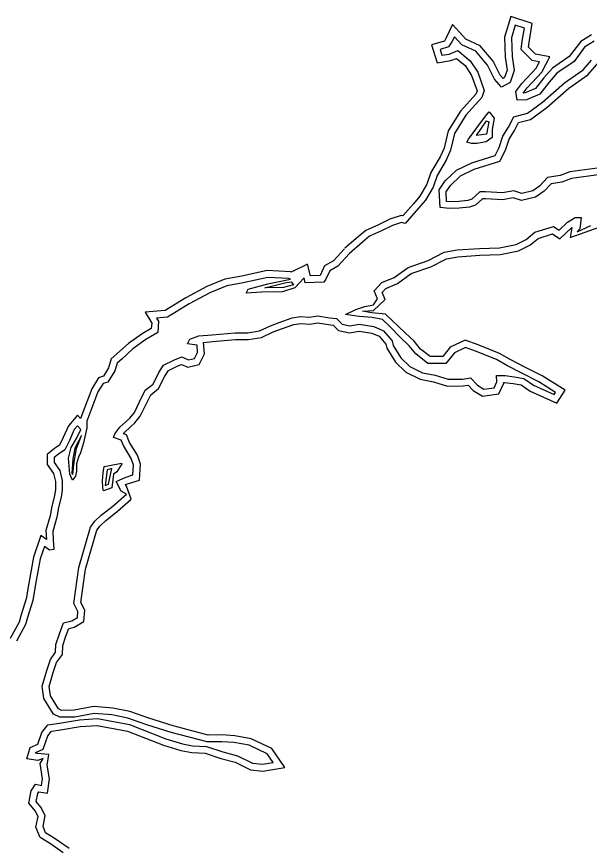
# Model space of a CAD drawing. Extents: x 2160437 to 2172832, y 205694 to 212444.
# Drawn here: x 2162117.2 to 2162368.8, y 210230.1 to 210594.7 of the extents above; entities that cross this region are included whole.
import ezdxf

# ---------------------------------------------------------------- set-up
doc = ezdxf.new("R2010")
doc.units = 0
doc.layers.add('RD_EX_H2O', color=7, linetype='Continuous')
doc.layers.add('RD_EX_VEG_ShrubLine', color=7, linetype='Continuous')

msp = doc.modelspace()

# ---------------------------------------------------------------- linework, layer by layer
at = {"layer": 'RD_EX_H2O'}
for points in [[(2162370.89, 210583.87), (2162366.65, 210581.2), (2162362.03, 210574.98), (2162354.51, 210569.81), (2162351.09, 210565.88), (2162346.98, 210560.69), (2162341.21, 210558.22), (2162337.08, 210557.96), (2162336.49, 210561.76), (2162339.08, 210565.28), (2162345.39, 210572.07), (2162346.86, 210574.83), (2162343.57, 210575.4), (2162338.79, 210580.28), (2162339.29, 210583.83), (2162340.3, 210589.61), (2162336.19, 210590.9), (2162334.49, 210585.3), (2162334.83, 210577.18), (2162335.78, 210570.95), (2162333.98, 210565.81), (2162330.19, 210563.78), (2162327.07, 210567.26), (2162323.99, 210573.43), (2162318.89, 210579.47), (2162312.78, 210582.31), (2162311, 210584.24), (2162309.5, 210585.86), (2162308.41, 210583.53), (2162306.96, 210581.36), (2162303.18, 210580.28), (2162303.98, 210577.76), (2162307.2, 210578.25), (2162311.03, 210579.73), (2162316.48, 210575.27), (2162319.75, 210570.22), (2162322.59, 210562.18), (2162321.6, 210559.15), (2162314.57, 210551.42), (2162309.57, 210543.4), (2162307.79, 210536.03), (2162305.93, 210531.71), (2162301.85, 210524.95), (2162300.17, 210519.82), (2162296.82, 210514.18), (2162293.77, 210510.56), (2162287.85, 210503.84), (2162286.19, 210504.28), (2162282.25, 210502.97), (2162277.5, 210500.65), (2162272.26, 210498.3), (2162269.12, 210495.68), (2162263.39, 210490.74)], [(2162375.89, 210525.67), (2162360.88, 210523.59), (2162356.73, 210522.07), (2162351.92, 210521.22), (2162348.87, 210518.01), (2162345.14, 210515.42), (2162338.98, 210513.96), (2162335.35, 210515.09), (2162330.73, 210514.27), (2162323.08, 210514.73), (2162321.83, 210514.75), (2162318.72, 210511.94), (2162316.06, 210511.08), (2162311.65, 210510.58), (2162307.14, 210510.43), (2162303.2, 210510.86), (2162302.75, 210518.62), (2162305.46, 210522.56), (2162310.44, 210527.3), (2162317.11, 210530.57), (2162327.32, 210533.71), (2162329.19, 210537.25), (2162330.78, 210542.18), (2162333.25, 210546.11), (2162335.59, 210550.71), (2162341.56, 210552.25), (2162348.2, 210557.09), (2162357.87, 210565.62), (2162366.04, 210571.34), (2162369.65, 210575.55)], [(2162171.1, 210425.37), (2162173.75, 210430.66), (2162177.18, 210433.39), (2162179.77, 210438.41), (2162181.81, 210441.65), (2162186.56, 210443.97), (2162189.73, 210445.31), (2162192.69, 210444), (2162195.4, 210444.59), (2162196.73, 210447.3), (2162196.46, 210450.48), (2162192.31, 210451.12), (2162193.38, 210453.11), (2162197.23, 210454.51), (2162203.17, 210455.05), (2162213.26, 210455.9), (2162218.85, 210455.93), (2162223.93, 210456.73), (2162228.73, 210459.03), (2162232.49, 210460.47), (2162238.21, 210462.43), (2162241.94, 210462.99), (2162245.8, 210462.77), (2162249.55, 210463.38), (2162254.69, 210462.54), (2162257.67, 210462.11), (2162260.14, 210459.7), (2162263.51, 210458.92), (2162267.67, 210459.65), (2162274.11, 210458.64), (2162278.29, 210456.84), (2162282.1, 210452.33), (2162282.56, 210450.27), (2162285.99, 210444.91), (2162289.96, 210441.17), (2162295.43, 210438.37), (2162301, 210437.28), (2162306.82, 210435.53), (2162313.07, 210435.57), (2162316.57, 210436.17), (2162319.64, 210432.95), (2162322.44, 210431.17), (2162326.92, 210431.81), (2162328.11, 210434.34), (2162327.98, 210437.15), (2162331.73, 210437.1), (2162335.77, 210436.63), (2162339.95, 210435.91), (2162344.28, 210432.97), (2162353.34, 210428.82), (2162353.94, 210429.75), (2162346.52, 210434.37), (2162339.09, 210438.15), (2162332.58, 210441.58), (2162328.03, 210444.15), (2162318.79, 210447.89), (2162314.4, 210449.48), (2162309.58, 210447.13), (2162305.77, 210442.47), (2162297.87, 210442.5), (2162292.51, 210446.63), (2162289.65, 210450.17), (2162285.81, 210453.8), (2162281.13, 210458.64), (2162277.92, 210461.8), (2162273.42, 210462.6), (2162267.71, 210463.1), (2162261.63, 210464), (2162266.27, 210466.08), (2162270.09, 210467.38), (2162274.02, 210468.15), (2162275.69, 210470.82), (2162274.23, 210474.29), (2162277.65, 210477.92), (2162283.02, 210480.15), (2162289.17, 210484.55), (2162297.9, 210487.62), (2162305.02, 210491.23), (2162310.69, 210492.25), (2162320.54, 210492.97), (2162329.33, 210493.2), (2162336.64, 210494.68), (2162341.03, 210496.86), (2162344.84, 210500.03), (2162352.98, 210502.58), (2162355.48, 210500.93), (2162359.1, 210504.48), (2162362.56, 210506.47), (2162365.16, 210506.52), (2162364.56, 210501.51), (2162363.41, 210500.28), (2162369.37, 210503.03)], [(2162263.39, 210490.74), (2162258.34, 210485.19), (2162254.73, 210483.14), (2162253.01, 210479.4), (2162252.09, 210478.14), (2162244.01, 210477.89), (2162243.45, 210480), (2162239.36, 210475.65), (2162234.04, 210473.93), (2162224.83, 210473.71), (2162217.98, 210473.28), (2162218.88, 210475.03), (2162227.55, 210477.41), (2162237.49, 210479.41), (2162236.74, 210479.74), (2162227.53, 210480.18), (2162216.79, 210477.88), (2162209.55, 210476.55), (2162202.06, 210473.46), (2162193.06, 210468.59), (2162183.49, 210462.83), (2162178.73, 210462.37), (2162179.61, 210460.97), (2162179.29, 210456.07), (2162173.99, 210452.91), (2162168.26, 210448.93), (2162163.66, 210444.5), (2162161.34, 210442.65), (2162160.31, 210439.27), (2162157.33, 210434.3), (2162155.22, 210433.62), (2162152.94, 210429.96), (2162148.15, 210417.17), (2162148.04, 210414.22), (2162146.65, 210407.58), (2162145.27, 210403.28), (2162144.36, 210401.35), (2162143.56, 210398.47), (2162143.58, 210395.16), (2162143.14, 210392.96), (2162141.8, 210391.16), (2162140.63, 210393.9), (2162140.04, 210400.93), (2162141.2, 210405.57), (2162143.57, 210409.55), (2162145.4, 210413.53), (2162144, 210415.11), (2162142.58, 210413.41), (2162140.42, 210408.67), (2162138.42, 210404.58), (2162135.67, 210402.7), (2162133.7, 210401.11), (2162133.67, 210399.02), (2162136.17, 210395.46), (2162137.27, 210391.07), (2162137.27, 210386.88), (2162136.82, 210383.72), (2162135.7, 210379.18), (2162134.89, 210374.93), (2162133.16, 210368.74), (2162133.36, 210365), (2162133.52, 210360.79), (2162131.65, 210360.49), (2162129.44, 210362.13), (2162127.61, 210356.65), (2162125.54, 210345.52), (2162124.36, 210338.43), (2162122.03, 210330.89), (2162121.21, 210327.84), (2162117.18, 210320.52)], [(2162137.73, 210227.72), (2162132.16, 210231.63), (2162127.52, 210234.41), (2162125.72, 210238.99), (2162126.69, 210243.59), (2162125.32, 210246.06), (2162122.64, 210249.47), (2162123.69, 210254.93), (2162125.55, 210257.76), (2162128.22, 210257.3), (2162128.63, 210260.11), (2162127.54, 210266.83), (2162128.91, 210269.1), (2162126.6, 210268.21), (2162121.73, 210268.99), (2162123.2, 210273.91), (2162126.54, 210275.36), (2162128.25, 210280.42), (2162130.91, 210283.85), (2162136.05, 210284.62), (2162144.84, 210286.05), (2162152.83, 210286.64), (2162166.81, 210283.96), (2162182.78, 210277.7), (2162190.12, 210275.46), (2162194.52, 210274.7), (2162200.56, 210274.41), (2162207.76, 210271.99), (2162214.29, 210270.23), (2162220.81, 210266.97), (2162225.29, 210266.54), (2162229.89, 210267.31), (2162227.32, 210271.09), (2162219.35, 210274.87), (2162212.7, 210276.09), (2162207.34, 210276.44), (2162200.94, 210276.34), (2162185.13, 210280.55), (2162174.39, 210283.89), (2162166.11, 210286.85), (2162159.04, 210288.19), (2162151.26, 210288.9), (2162142.8, 210287.26), (2162136.16, 210287.15), (2162133.49, 210288.58), (2162129.19, 210295.47), (2162128.47, 210300.88), (2162130.49, 210307.71), (2162132.11, 210312.57), (2162134.37, 210315.76), (2162134.51, 210319.18), (2162136.09, 210323.81), (2162137.88, 210328.65), (2162141.44, 210329.52), (2162143.97, 210331.03), (2162144.18, 210333.52), (2162142.35, 210337.09), (2162144.62, 210352.86), (2162149.7, 210370.62), (2162151.64, 210373.24), (2162154.42, 210375.84), (2162159.51, 210379.75), (2162165.54, 210385.1), (2162163.15, 210386.46), (2162161.02, 210390.7), (2162164.87, 210392.47), (2162168.33, 210393.51), (2162168.64, 210397.87), (2162167.55, 210400.81), (2162164.11, 210406.41), (2162163.19, 210408.8), (2162159.76, 210409.97), (2162160.35, 210411.56), (2162162.64, 210414.56), (2162167, 210418.44), (2162168.97, 210420.86), (2162171.1, 210425.37)]]:
    msp.add_lwpolyline(points, dxfattribs=at)
for points in [[(2162315.61, 210540.95), (2162321.32, 210548.66), (2162323.73, 210551.67), (2162324.78, 210552.82), (2162326.92, 210550.07), (2162326.02, 210545.07), (2162326, 210541.67), (2162323.41, 210539.76), (2162319.33, 210538.94), (2162316.93, 210538.93), (2162315.01, 210539.6)], [(2162155.72, 210397.25), (2162158.04, 210397.6), (2162163.36, 210398.66), (2162163.44, 210398.44), (2162161.3, 210394.96), (2162159.73, 210393.86), (2162159.02, 210387.82), (2162155.4, 210386.55), (2162155.09, 210388.01), (2162154.98, 210390.99), (2162155.19, 210394.44)]]:
    msp.add_lwpolyline(points, close=True, dxfattribs=at)
at = {"layer": 'RD_EX_VEG_ShrubLine'}
for points in [[(2162369.71, 210586.67), (2162365.05, 210583.74), (2162365.05, 210583.74), (2162359.92, 210577.17), (2162352.5, 210572.07), (2162348.78, 210567.8), (2162345.1, 210563.15), (2162340.5, 210561.18), (2162339.75, 210561.14), (2162341.39, 210563.37), (2162347.85, 210570.31), (2162351.45, 210577.09), (2162345.03, 210578.19), (2162341.96, 210581.32), (2162342.25, 210583.36), (2162343.71, 210591.69), (2162334.21, 210594.67), (2162331.47, 210585.69), (2162331.84, 210576.89), (2162332.7, 210571.24), (2162331.53, 210567.9), (2162330.85, 210567.54), (2162329.57, 210568.97), (2162326.52, 210575.09), (2162320.75, 210581.91), (2162314.58, 210584.78), (2162313.2, 210586.27), (2162308.69, 210591.18), (2162305.78, 210585.01), (2162305.07, 210583.94), (2162299.39, 210582.31), (2162301.9, 210574.41), (2162307.97, 210575.34), (2162310.48, 210576.3), (2162314.22, 210573.24), (2162317.04, 210568.88), (2162319.42, 210562.14), (2162318.95, 210560.69), (2162312.17, 210553.24), (2162306.76, 210544.57), (2162304.94, 210536.99), (2162303.25, 210533.08), (2162299.1, 210526.21), (2162297.42, 210521.07), (2162294.37, 210515.92), (2162291.5, 210512.51), (2162286.82, 210507.21), (2162286.09, 210507.41), (2162281.11, 210505.76), (2162276.23, 210503.36), (2162270.66, 210500.87), (2162267.18, 210497.97), (2162261.43, 210493.01)], [(2162375.57, 210528.65), (2162360.15, 210526.51), (2162355.95, 210524.98), (2162350.42, 210524), (2162346.91, 210520.3), (2162343.9, 210518.21), (2162339.09, 210517.07), (2162335.54, 210518.18), (2162330.55, 210517.29), (2162323.19, 210517.73), (2162320.69, 210517.77), (2162317.19, 210514.59), (2162315.43, 210514.03), (2162311.43, 210513.58), (2162307.25, 210513.44), (2162306.05, 210513.57), (2162305.8, 210517.76), (2162307.76, 210520.61), (2162312.18, 210524.81), (2162318.22, 210527.77), (2162329.39, 210531.21), (2162331.97, 210536.08), (2162333.52, 210540.9), (2162335.86, 210544.63), (2162337.65, 210548.14), (2162342.86, 210549.49), (2162350.08, 210554.75), (2162359.72, 210563.26), (2162368.07, 210569.1), (2162372.88, 210574.71)], [(2162140.26, 210229.6), (2162133.79, 210234.15), (2162129.94, 210236.46), (2162128.84, 210239.25), (2162129.85, 210244.07), (2162127.83, 210247.72), (2162125.85, 210250.24), (2162126.53, 210253.78), (2162126.98, 210254.47), (2162130.75, 210253.81), (2162131.67, 210260.13), (2162130.68, 210266.22), (2162131.33, 210270.77), (2162126.28, 210271.3), (2162125.58, 210271.41), (2162125.68, 210271.72), (2162128.96, 210273.14), (2162130.93, 210278.98), (2162132.55, 210281.06), (2162136.52, 210281.66), (2162145.19, 210283.07), (2162152.66, 210283.62), (2162165.97, 210281.07), (2162181.8, 210274.86), (2162189.42, 210272.53), (2162194.19, 210271.71), (2162200, 210271.44), (2162206.89, 210269.12), (2162213.21, 210267.41), (2162219.97, 210264.04), (2162225.4, 210263.51), (2162235.01, 210265.13), (2162229.34, 210273.45), (2162220.28, 210277.75), (2162213.06, 210279.07), (2162207.41, 210279.44), (2162201.31, 210279.35), (2162185.96, 210283.44), (2162175.34, 210286.74), (2162166.9, 210289.75), (2162159.45, 210291.17), (2162151.1, 210291.92), (2162142.49, 210290.25), (2162136.89, 210290.17), (2162135.61, 210290.85), (2162132.07, 210296.51), (2162131.53, 210300.64), (2162133.35, 210306.81), (2162134.82, 210311.2), (2162137.33, 210314.75), (2162137.49, 210318.62), (2162138.91, 210322.8), (2162140.14, 210326.11), (2162142.59, 210326.71), (2162146.83, 210329.25), (2162147.24, 210334.12), (2162145.46, 210337.61), (2162147.56, 210352.23), (2162152.44, 210369.27), (2162153.89, 210371.23), (2162156.36, 210373.55), (2162161.42, 210377.43), (2162167.54, 210382.85), (2162167.54, 210382.85), (2162165.43, 210388.62), (2162165.1, 210389.28), (2162165.93, 210389.66), (2162171.17, 210391.23), (2162171.68, 210398.3), (2162170.26, 210402.13), (2162166.81, 210407.75), (2162165.49, 210411.19), (2162164.18, 210411.63), (2162164.85, 210412.51), (2162169.17, 210416.35), (2162171.53, 210419.25), (2162173.79, 210424.06), (2162176.14, 210428.73), (2162179.55, 210431.45), (2162182.38, 210436.92), (2162183.89, 210439.32), (2162187.8, 210441.24), (2162189.7, 210442.04), (2162192.36, 210440.86), (2162197.46, 210441.97), (2162199.79, 210446.73), (2162199.37, 210451.69), (2162203.43, 210452.06), (2162213.39, 210452.9), (2162219.09, 210452.93), (2162224.83, 210453.83), (2162229.92, 210456.27), (2162233.52, 210457.65), (2162238.93, 210459.5), (2162242.08, 210459.98), (2162245.96, 210459.76), (2162249.55, 210460.34), (2162254.23, 210459.57), (2162256.28, 210459.28), (2162258.64, 210456.96), (2162263.42, 210455.86), (2162267.69, 210456.6), (2162273.28, 210455.73), (2162276.45, 210454.37), (2162279.33, 210450.96), (2162279.75, 210449.1), (2162283.66, 210442.98), (2162288.22, 210438.69), (2162294.44, 210435.51), (2162300.28, 210434.36), (2162306.39, 210432.53), (2162313.33, 210432.57), (2162315.5, 210432.94), (2162317.71, 210430.62), (2162321.77, 210428.04), (2162328.95, 210429.07), (2162331.14, 210433.74), (2162331.12, 210434.11), (2162331.54, 210434.11), (2162335.34, 210433.66), (2162338.8, 210433.06), (2162342.8, 210430.34), (2162354.47, 210425), (2162358.1, 210430.7), (2162348, 210436.98), (2162340.47, 210440.81), (2162334.02, 210444.22), (2162329.33, 210446.85), (2162319.86, 210450.69), (2162314.23, 210452.74), (2162307.67, 210449.54), (2162304.35, 210445.48), (2162298.9, 210445.5), (2162294.62, 210448.79), (2162291.86, 210452.22), (2162287.92, 210455.94), (2162279.21, 210464.05), (2162273.21, 210464.61), (2162269.08, 210465.35), (2162273.97, 210465.72), (2162279.06, 210470.55), (2162277.76, 210473.65), (2162279.4, 210475.4), (2162284.48, 210477.51), (2162290.56, 210481.86), (2162299.09, 210484.86), (2162305.99, 210488.36), (2162311.06, 210489.27), (2162320.69, 210489.97), (2162329.67, 210490.2), (2162337.63, 210491.82), (2162342.68, 210494.33), (2162346.3, 210497.34), (2162352.52, 210499.29), (2162355.86, 210497.09), (2162361.02, 210502.12), (2162360.33, 210497.74), (2162373.56, 210502.34)], [(2162261.17, 210492.76), (2162256.44, 210487.56), (2162252.41, 210485.27), (2162250.49, 210481.09), (2162246.3, 210480.96), (2162244.96, 210485.99), (2162237.84, 210482.54), (2162237.45, 210482.71), (2162227.28, 210483.2), (2162216.21, 210480.82), (2162208.69, 210479.44), (2162200.77, 210476.17), (2162191.58, 210471.2), (2162182.53, 210465.75), (2162173.64, 210464.89), (2162176.55, 210460.2), (2162176.4, 210457.84), (2162172.36, 210455.44), (2162166.35, 210451.25), (2162158.73, 210444.42), (2162157.55, 210440.5), (2162155.33, 210436.81), (2162153.26, 210436.14), (2162150.23, 210431.29), (2162145.24, 210418.24), (2162143.93, 210419.72), (2162140.02, 210415.02), (2162137.71, 210409.96), (2162136.08, 210406.61), (2162133.87, 210405.1), (2162130.72, 210402.56), (2162130.66, 210398.1), (2162133.39, 210394.19), (2162134.27, 210390.7), (2162134.27, 210387.09), (2162133.87, 210384.29), (2162132.77, 210379.82), (2162131.97, 210375.61), (2162130.14, 210369.08), (2162130.34, 210365.19), (2162127.91, 210367), (2162124.69, 210357.4), (2162122.58, 210346.04), (2162121.44, 210339.12), (2162119.15, 210331.73), (2162118.41, 210328.97), (2162114.47, 210321.81)]]:
    msp.add_lwpolyline(points, dxfattribs=at)
for points in [[(2162319.23, 210542.55), (2162323.56, 210548.92), (2162324.66, 210548.43), (2162323.62, 210543.09)], [(2162226.18, 210475.68), (2162235.1, 210477.85), (2162237.79, 210478.31), (2162238.87, 210477.01), (2162234.38, 210475.85)], [(2162145.79, 210410.82), (2162142.75, 210405.28), (2162141.91, 210400.6), (2162141.52, 210394.13), (2162141.91, 210393.71), (2162142.42, 210398.21), (2162143.57, 210405.08)], [(2162159.06, 210396.29), (2162156.94, 210395.82), (2162156.1, 210388.9), (2162157.54, 210389.5)]]:
    msp.add_lwpolyline(points, close=True, dxfattribs=at)

doc.saveas('drawing.dxf')
